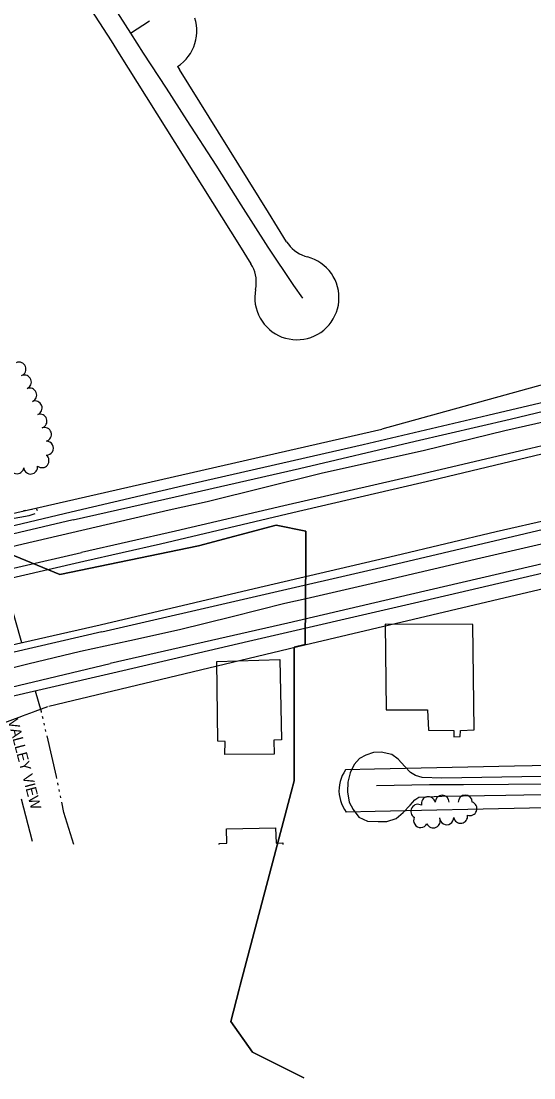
# Model space of a CAD drawing. Extents: x -25029 to 2274964, y -81170 to 687028.
# Drawn here: x -2031 to -1300, y -69081 to -67574 of the extents above; entities that cross this region are included whole.
import ezdxf

# ---------------------------------------------------------------- set-up
doc = ezdxf.new("R2010")
doc.units = 0
for name, color, linetype in [('81911BEA - RW_X_Fee_RW', 7, 'Continuous'), ('BLDG', 7, 'Continuous'), ('BRIDGE', 7, 'Continuous'), ('DIVISIONS', 7, 'Continuous'), ('DV_X_Corp_Line', 7, 'Continuous'), ('GE_X_CL_100', 7, 'Continuous'), ('GE_X_CL_2000', 7, 'Continuous'), ('INTERSTATE', 7, 'Continuous'), ('ROAD', 7, 'Continuous'), ('TREES', 7, 'Continuous'), ('WATER', 7, 'Continuous')]:
    doc.layers.add(name, color=color, linetype=linetype)

msp = doc.modelspace()

# ---------------------------------------------------------------- linework, layer by layer
at = {"layer": '81911BEA - RW_X_Fee_RW'}
for p, q in [((-1936.7, -67549.5), (-1902.8, -67602.5)), ((-1902.8, -67602.5), (-1891, -67621)), ((-1991.6, -68551.5), (-1626.4, -68463.7))]:
    msp.add_line(p, q, dxfattribs=at)
for points in [[(-1807.8, -67639), (-1803.6, -67636), (-1799.6, -67632.6), (-1795.9, -67628.8), (-1792.6, -67624.8), (-1789.6, -67620.5), (-1787, -67615.9), (-1784.8, -67611.1), (-1783.1, -67606.2), (-1781.7, -67601.1), (-1781.2, -67598.1), (-1780.9, -67596), (-1780.5, -67590.7), (-1780.5, -67585.5), (-1781, -67580.3), (-1782, -67575.1), (-1783.4, -67570.1)], [(-1891, -67621), (-1719.7, -67894.5), (-1703.3, -67920.7)], [(-1807.8, -67639), (-1807, -67640.5), (-1806.1, -67642), (-1805.1, -67643.4)], [(-1652.4, -67888.9), (-1678.2, -67847.5), (-1805.1, -67643.4)], [(-1652.4, -67888.9), (-1650, -67892.3), (-1647.4, -67895.6), (-1644.5, -67898.6), (-1641.3, -67901.4), (-1637.9, -67903.9), (-1634.3, -67906.1), (-1630.6, -67907.9), (-1626.7, -67909.5), (-1622.7, -67910.7)], [(-1696.6, -67957), (-1696, -67952.9), (-1695.7, -67948.7), (-1695.7, -67944.5), (-1696.1, -67940.3), (-1696.9, -67936.2), (-1698, -67932.1), (-1699.4, -67928.2), (-1701.2, -67924.4), (-1703.3, -67920.7)], [(-1696.6, -67957), (-1697.4, -67962.3), (-1697.8, -67967.5), (-1697.6, -67972.8), (-1697.1, -67978), (-1696, -67983.2), (-1694.5, -67988.2), (-1692.6, -67993.1), (-1690.3, -67997.8), (-1687.5, -68002.3), (-1684.4, -68006.6), (-1680.9, -68010.5), (-1677.1, -68014.1), (-1672.9, -68017.4), (-1668.5, -68020.3), (-1663.9, -68022.8), (-1659.1, -68024.9), (-1654.1, -68026.5), (-1648.9, -68027.7), (-1643.7, -68028.5), (-1638.5, -68028.8), (-1633.2, -68028.6), (-1628, -68028), (-1622.8, -68026.9), (-1617.8, -68025.4), (-1612.9, -68023.4), (-1608.2, -68021), (-1603.7, -68018.2), (-1599.5, -68015), (-1595.6, -68011.5), (-1592, -68007.6), (-1588.8, -68003.5), (-1586, -67999), (-1583.5, -67994.4), (-1581.5, -67989.5), (-1579.9, -67984.5), (-1578.7, -67979.4), (-1578, -67974.1), (-1577.8, -67968.9), (-1578, -67963.6), (-1578.7, -67958.4), (-1579.8, -67953.3), (-1581.4, -67948.2), (-1583.4, -67943.4), (-1585.9, -67938.7), (-1588.7, -67934.3), (-1591.9, -67930.1), (-1595.5, -67926.2), (-1599.4, -67922.7), (-1603.6, -67919.5), (-1608.1, -67916.7), (-1612.7, -67914.3), (-1617.6, -67912.3), (-1622.7, -67910.7)], [(-712.9, -67934), (-769.7, -67949.7), (-788.2, -67954.8), (-880.3, -67980.3), (-938.4, -67996.3), (-1085.3, -68036.9), (-1516.7, -68156.1)], [(-2135.3, -68297.4), (-2109.7, -68291.6), (-2089.1, -68286.9), (-2087.2, -68286.5), (-1516.7, -68156.1)], [(-1626.4, -68463.7), (-1531.7, -68441.5), (-1332.7, -68394.7), (-1183.2, -68359.5)], [(-2307.9, -68668.7), (-2029.7, -68565.4), (-2029, -68565.1), (-2013.5, -68559.4), (-2011, -68558.4), (-2001.9, -68555), (-1992.9, -68551.7)], [(-680.5, -68623.4), (-1177.5, -68633.9), (-1327.5, -68637.1), (-1527.4, -68641.4), (-1568.7, -68642.3)], [(-1568.7, -68642.3), (-1571.1, -68646.2), (-1573.2, -68650.2), (-1574.9, -68654.5), (-1576.2, -68658.9), (-1577.2, -68663.4), (-1577.7, -68667.9), (-1577.8, -68672.5), (-1577.5, -68677.1), (-1576.8, -68681.6), (-1575.7, -68686), (-1574.2, -68690.3), (-1572.3, -68694.5), (-1570, -68698.5), (-1567.4, -68702.3)], [(-658.7, -68682.9), (-845.2, -68686.9), (-966.3, -68689.5), (-1066.3, -68691.6), (-1156.3, -68693.5), (-1306.2, -68696.7), (-1526.2, -68701.4), (-1567.4, -68702.3)]]:
    msp.add_lwpolyline(points, dxfattribs=at)
at = {"layer": 'BLDG'}
for points in [[(-1511.9, -68434.6), (-1510.6, -68556.7), (-1451.4, -68556.4), (-1450.4, -68585.7), (-1414.2, -68586), (-1414.1, -68594.9), (-1405.1, -68594.7), (-1404.6, -68586.2), (-1385.1, -68585.2), (-1387.1, -68434.9), (-1511.9, -68434.6)], [(-1662.1, -68485), (-1659.9, -68599.3), (-1670.6, -68599.6), (-1670, -68619.9), (-1740.4, -68620.4), (-1740.2, -68601.6), (-1750.5, -68601.2), (-1751.9, -68487.7)]]:
    msp.add_lwpolyline(points, close=True, dxfattribs=at)
msp.add_lwpolyline([(-1748.5, -68748.4), (-1748.6, -68747.1), (-1737.5, -68746.7), (-1738.1, -68726.4), (-1668.1, -68725.1), (-1667.5, -68746.7), (-1658, -68746.4), (-1657.7, -68748.4)], dxfattribs=at)
at = {"layer": 'BRIDGE'}
for points in [[(-3072.9, -68532.2), (-2986.1, -68512.4), (-2887.6, -68489.4), (-2737.9, -68454.6), (-2575.3, -68417.2), (-2419.9, -68381.2), (-2257.8, -68343.5), (-2128, -68314), (-1959.6, -68274.3), (-1799.5, -68236.4), (-1543.1, -68178.2), (-1365.4, -68136.3), (-1153.9, -68086.4), (-897.1, -68026.6), (-730.2, -67988.2), (-623.5, -67963.2), (-490.2, -67932.6), (-343.7, -67898.9), (-191, -67863.3), (-183.6, -67861.6), (251.6, -67759.9)], [(251.6, -67834.7), (-182.7, -67935.7), (-258, -67953.1), (-436.4, -67994.7), (-623.1, -68037.6), (-805.8, -68079.8), (-1089, -68146.1), (-1276.8, -68189.3), (-1445.6, -68229.6), (-1643.4, -68275.6), (-1832.4, -68320.2), (-1941.5, -68344.8), (-2128.8, -68388.2), (-2345, -68437.9), (-2439.8, -68460.3), (-2586.1, -68493.6), (-2734.2, -68528), (-2887.8, -68563.4), (-3056.3, -68603.1)], [(-1918.2, -68435.5), (-1698.7, -68383.3), (-1497.3, -68336.7), (-1353.8, -68302.2), (-1195.2, -68266.3), (-1080.9, -68239.3), (-958, -68210.7), (-818.8, -68178), (-656.8, -68140.9), (-511.3, -68107.1), (-379.5, -68076.7), (-256, -68048.4), (-181.7, -68030.7), (251.6, -67929)], [(251.6, -68003.8), (40.1, -68053.1), (-180.8, -68104.3), (-289.4, -68129.3), (-491.6, -68176.2), (-633.6, -68209.1), (-822.6, -68253.2), (-1034.6, -68302.6), (-1223.4, -68346.7), (-1470, -68404.6), (-1706.9, -68459.3), (-1900.4, -68504.5), (-2153.5, -68562.6), (-2260.8, -68588.3), (-2398.7, -68623.1), (-2476.7, -68643.9), (-2625.8, -68680.9), (-2762.9, -68716.1), (-2892, -68748.4)], [(-3035.4, -68694), (-2944.6, -68673.9), (-2827.5, -68646.7), (-2698, -68615.9), (-2547.9, -68580.8), (-2396.1, -68544.9), (-2259.7, -68513), (-1918.2, -68435.5)]]:
    msp.add_lwpolyline(points, dxfattribs=at)
at = {"layer": 'DIVISIONS'}
msp.add_line((-2030.8, -68683.4), (-2015, -68743.9), dxfattribs=at)
at = {"layer": 'DV_X_Corp_Line'}
for p, q in [((-1778.2, -68322.7), (-1667.4, -68293)), ((-1778.2, -68322.7), (-1667.4, -68293)), ((-1667.4, -68293), (-1778.2, -68322.7)), ((-1667.4, -68293), (-1778.2, -68322.7)), ((-1667.4, -68293), (-1625, -68301.9)), ((-1667.4, -68293), (-1625, -68301.9)), ((-1625, -68301.9), (-1667.4, -68293)), ((-1625, -68301.9), (-1667.4, -68293)), ((-2121.1, -68304.1), (-1975.9, -68363.5)), ((-2121.1, -68304.1), (-1975.9, -68363.5)), ((-1975.9, -68363.5), (-2121.1, -68304.1)), ((-1975.9, -68363.5), (-2121.1, -68304.1)), ((-1625, -68301.9), (-1625.3, -68339.3)), ((-1625, -68301.9), (-1625.3, -68339.3)), ((-1625.3, -68339.3), (-1625, -68301.9)), ((-1625.3, -68339.3), (-1625, -68301.9)), ((-1975.9, -68363.5), (-1778.2, -68322.7)), ((-1975.9, -68363.5), (-1778.2, -68322.7)), ((-1778.2, -68322.7), (-1975.9, -68363.5)), ((-1778.2, -68322.7), (-1975.9, -68363.5)), ((-1625.3, -68339.3), (-1625.8, -68463.6)), ((-1625.3, -68339.3), (-1625.8, -68463.6)), ((-1625.8, -68463.6), (-1625.3, -68339.3)), ((-1625.8, -68463.6), (-1625.3, -68339.3)), ((-1625.8, -68463.6), (-1641.9, -68467.4)), ((-1625.8, -68463.6), (-1641.9, -68467.4)), ((-1641.9, -68467.4), (-1625.8, -68463.6)), ((-1641.9, -68467.4), (-1625.8, -68463.6)), ((-1641.9, -68467.4), (-1641.8, -68468.6)), ((-1641.9, -68467.4), (-1641.8, -68468.6)), ((-1641.8, -68468.6), (-1641.9, -68467.4)), ((-1641.8, -68468.6), (-1641.9, -68467.4)), ((-1641.8, -68468.6), (-1641.8, -68657.6)), ((-1641.8, -68468.6), (-1641.8, -68657.6)), ((-1641.8, -68657.6), (-1641.8, -68468.6)), ((-1641.8, -68657.6), (-1641.8, -68468.6)), ((-1641.8, -68657.6), (-1646, -68673.8)), ((-1641.8, -68657.6), (-1646, -68673.8)), ((-1646, -68673.8), (-1641.8, -68657.6)), ((-1646, -68673.8), (-1641.8, -68657.6)), ((-1646, -68673.8), (-1718.6, -68949.1)), ((-1646, -68673.8), (-1718.6, -68949.1)), ((-1718.6, -68949.1), (-1646, -68673.8)), ((-1718.6, -68949.1), (-1646, -68673.8)), ((-1718.6, -68949.1), (-1720.1, -68954.8)), ((-1718.6, -68949.1), (-1720.1, -68954.8)), ((-1720.1, -68954.8), (-1718.6, -68949.1)), ((-1720.1, -68954.8), (-1718.6, -68949.1)), ((-1720.1, -68954.8), (-1732.2, -69000.9)), ((-1720.1, -68954.8), (-1732.2, -69000.9)), ((-1732.2, -69000.9), (-1720.1, -68954.8)), ((-1732.2, -69000.9), (-1720.1, -68954.8)), ((-1732.2, -69000.9), (-1700.9, -69045)), ((-1732.2, -69000.9), (-1700.9, -69045)), ((-1700.9, -69045), (-1732.2, -69000.9)), ((-1700.9, -69045), (-1732.2, -69000.9)), ((-1700.9, -69045), (-1628, -69081.5)), ((-1700.9, -69045), (-1628, -69081.5)), ((-1628, -69081.5), (-1700.9, -69045)), ((-1628, -69081.5), (-1700.9, -69045))]:
    msp.add_line(p, q, dxfattribs=at)
at = {"layer": 'GE_X_CL_100'}
msp.add_lwpolyline([(-2504.8, -66609.2), (-2450.1, -66693.4), (-2398.5, -66774), (-2351.6, -66847.4), (-2289.9, -66944.1), (-2256, -66998.2), (-2212.4, -67065.5), (-2179, -67117.4), (-2146.3, -67169.2), (-2071.1, -67285.5), (-2028.5, -67351.8), (-1992.4, -67407.9), (-1926.4, -67511.3), (-1897.9, -67555.8), (-1875, -67591.7)], dxfattribs=at)
at = {"layer": 'GE_X_CL_2000'}
for points in [[(-1875, -67591.7), (-1848, -67573.9)], [(-1875, -67591.7), (-1857, -67619.9), (-1824.3, -67670.2), (-1794.7, -67716.1), (-1753.6, -67780), (-1717.9, -67836.3), (-1679.3, -67896.5), (-1642.5, -67951.4), (-1629.9, -67969.6)], [(439.1, -67744.4), (271.1, -67783), (149.6, -67812.5), (17.4, -67842.7), (-123, -67875.4), (-216.6, -67897.9), (-360.3, -67931.3), (-544.4, -67974.4), (-602.6, -67987.7), (-642.5, -67996.7), (-748.2, -68020.7), (-875, -68051.6), (-895.9, -68056.7), (-988, -68076.9), (-1113, -68106), (-1213, -68129.5), (-1341.4, -68158.5), (-1456.1, -68186.5), (-1603.1, -68219.6), (-1765.8, -68260), (-1819.9, -68271.6), (-2027.9, -68320.2), (-2060.1, -68327.8)], [(-1624.5, -68397.6), (-1531.9, -68376.2), (-1375.5, -68339.9), (-1144.9, -68286.4), (-980.7, -68247.1), (-821.1, -68210.1), (-785.2, -68201.7), (-655, -68172), (-580.2, -68154.2), (-540.5, -68144.7), (-510.1, -68138), (-321.3, -68095), (-164.2, -68057.5), (14.7, -68015.9), (162.8, -67981.5), (307.2, -67948.2), (477.5, -67908.4), (635.1, -67870.6), (792.1, -67833.9), (905.4, -67807.3), (1009.5, -67786.5)], [(-2755.7, -68665.7), (-2672, -68647.4), (-2588.2, -68629.1), (-2499.4, -68607.9), (-2446.4, -68594.4), (-2362.7, -68573.2), (-2289.1, -68555.7), (-2215.6, -68538.2), (-2155.9, -68523.8), (-2096.1, -68509.3), (-2021.2, -68491.2), (-1946.3, -68473.1), (-1875.8, -68457.7), (-1805.3, -68442.2), (-1730.2, -68423.4), (-1655.1, -68404.6), (-1624.5, -68397.6)], [(-1524.3, -68664.4), (-1448.8, -68663.2), (-1400.2, -68663), (-1272, -68662.1), (-1159.1, -68661.1), (-1015.9, -68654.3), (-906.9, -68653.8), (-877.5, -68653.9), (-848, -68653.8), (-818.5, -68653.5), (-789, -68653), (-746.8, -68651.7), (-704.8, -68650.8), (-676.7, -68650.6), (-630.6, -68648.5), (-607.6, -68645.8)]]:
    msp.add_lwpolyline(points, dxfattribs=at)
at = {"layer": 'INTERSTATE'}
for points in [[(-1956.6, -68285.8), (-1811.4, -68252.6), (-1634.2, -68212.3), (-1469.4, -68173.5), (-1333.9, -68142.1), (-1199.4, -68109.7), (-1043.1, -68073.1), (-899.2, -68039.5), (-762.2, -68008.3), (-641.3, -67980.1), (-502.9, -67948.5), (-375.9, -67918.9), (-238.8, -67887), (-183.5, -67874.3)], [(-182.9, -67923.2), (-237.1, -67935.8), (-417.4, -67977.2), (-620.2, -68024), (-882.7, -68084.7), (-1118.6, -68140), (-1304.5, -68183.7), (-1464.1, -68221.4), (-1656.6, -68265.5), (-1810.7, -68302), (-1944.7, -68332.4)], [(-1915.7, -68445.3), (-1695.6, -68394.5), (-1512, -68352), (-1346.8, -68313.1), (-1191.5, -68276.5), (-1082.2, -68251.2), (-956.7, -68221.3), (-806.1, -68186.7), (-675.8, -68156.6), (-549, -68127.4), (-435.3, -68100.8), (-307.1, -68070.6), (-181.5, -68041.8)], [(-181, -68090.7), (-209.3, -68097.1), (-391.7, -68139.7), (-558.4, -68178.2), (-687.2, -68207.9), (-846.6, -68245.4), (-1025.8, -68287.4), (-1163.7, -68319.5), (-1302, -68351.7), (-1475.9, -68392.1), (-1650.6, -68432.9), (-1904.1, -68490.3)], [(-1956.6, -68285.8), (-2152.5, -68331.5), (-2240.7, -68352.2), (-2333.8, -68373.8), (-2446.4, -68400.1), (-2598.5, -68435.6), (-2764, -68473.5), (-2935.3, -68513.1), (-3037.4, -68537.2), (-3157, -68562.5), (-3238.2, -68579), (-3326.9, -68596.1), (-3390.6, -68607.7), (-3535.9, -68632.9), (-3629.1, -68647.3), (-3713.1, -68659.6), (-3759.1, -68665.7), (-3809.3, -68672.1), (-3832.5, -68674.3), (-3857.9, -68676.4), (-3875.1, -68677.6)], [(-3731.5, -68748.4), (-3579.2, -68712.7), (-3434.4, -68678), (-3287.6, -68644.2), (-3123.4, -68606.3), (-3032.6, -68584.4), (-2874.6, -68548.3), (-2726.3, -68513.5), (-2630.8, -68491.1), (-2475.5, -68455.5), (-2313.2, -68417.6), (-2195.2, -68390.3), (-2126.8, -68374.1), (-1944.7, -68332.4)], [(-1915.7, -68445.3), (-2271, -68527.7), (-2525.7, -68587), (-2723, -68632.2), (-2929.6, -68681.1), (-3081.1, -68715.9), (-3218.8, -68748.4)], [(-2946.6, -68748.4), (-2772, -68704.9), (-2608.1, -68663.2), (-2486.7, -68632.9), (-2359.1, -68600.1), (-2239.8, -68570), (-2133, -68545.3), (-1904.1, -68490.3)]]:
    msp.add_lwpolyline(points, dxfattribs=at)
at = {"layer": 'ROAD'}
msp.add_lwpolyline([(-1260, -68651.3), (-1431.1, -68653.8), (-1459.4, -68653), (-1468.9, -68650.3), (-1476, -68645.8), (-1484.1, -68637.4), (-1493.4, -68627), (-1502.3, -68620.3), (-1517.8, -68616.9), (-1528.6, -68617.3), (-1539.6, -68621.1), (-1548.5, -68625.9), (-1556.3, -68634.5), (-1561.9, -68646.5), (-1565.1, -68659.5), (-1565.8, -68673.6), (-1563.1, -68688.1), (-1557.7, -68698.8), (-1549.6, -68709.7), (-1537.2, -68715.3), (-1521.8, -68715.6), (-1509.8, -68715.7), (-1496.2, -68711.6), (-1486.4, -68702.9), (-1476.4, -68692.6), (-1469.9, -68685), (-1464.2, -68680.9), (-1431.1, -68679.6), (-1340, -68678.3), (-1159.5, -68674.8)], dxfattribs=at)
at = {"layer": 'TREES'}
for centre, radius, start, end in [((-2034, -68070.7), 10, 292.47, 112.47), ((-2026.3, -68089.1), 10, 292.47, 112.47), ((-2018.7, -68107.6), 10, 292.47, 112.47), ((-2011, -68126.1), 10, 292.47, 112.47), ((-2004.1, -68144.8), 10, 288.2287, 108.2287), ((-1997.8, -68163.9), 10, 288.1228, 108.1228), ((-1994.9, -68183.4), 10, 269.3139, 89.314), ((-2001.2, -68201.2), 10, 231.4289, 51.4289), ((-2037.1, -68209.9), 10, 170.1861, 350.1861), ((-2017.4, -68210.3), 10, 187.589, 7.589), ((-1465.3, -68701.3), 10, 59.5306, 239.5306), ((-1450.4, -68690.5), 10, 12.1802, 192.1802), ((-1430.7, -68688.3), 10, 0.5293, 180.5293), ((-1420.6, -68688.2), 0.0391, 0.4837, 180.4837), ((-1397.8, -68688.1), 10, 0.1538, 180.1538), ((-1391.2, -68697.5), 10, 250.3263, 70.3263), ((-1404.4, -68708.4), 10, 188.5881, 8.5881), ((-1461.5, -68714.4), 10, 152.9284, 332.9284), ((-1443.4, -68714.9), 10, 204.0222, 24.0222), ((-1424.3, -68710.4), 10, 182.7111, 2.7111)]:
    msp.add_arc(centre, radius, start, end, dxfattribs=at)
at = {"layer": 'WATER'}
for p, q in [((-2024.5, -68272.2), (-2027.6, -68272.7)), ((-2015.2, -68271.1), (-2018.3, -68271.4)), ((-2030.1, -68460.9), (-2047.1, -68400.7)), ((-1999.7, -68569.4), (-2000.4, -68566.3)), ((-1997.6, -68578.5), (-1998.3, -68575.5)), ((-1995.5, -68587.7), (-1996.2, -68584.6)), ((-1978.2, -68663.8), (-1978.8, -68660.8)), ((-1976.3, -68673), (-1976.9, -68670)), ((-1974.4, -68682.2), (-1975, -68679.1))]:
    msp.add_line(p, q, dxfattribs=at)
for points in [[(-2007.8, -68273), (-2008.5, -68270.5), (-2009, -68270.5)], [(-2065.3, -68299.2), (-2059.4, -68289.3), (-2054.4, -68285.6), (-2019.5, -68279.2), (-2010.7, -68276.6)], [(-2001.8, -68560.2), (-2002, -68559.4), (-2010.3, -68530.1)], [(-1980.1, -68654.7), (-1980.7, -68651.7), (-1994, -68593.7)], [(-1955.9, -68748.4), (-1970.1, -68703.2), (-1973.1, -68688.3)]]:
    msp.add_lwpolyline(points, dxfattribs=at)

# ---------------------------------------------------------------- texts
at = {"layer": 'DIVISIONS'}
msp.add_text('VALLEY VIEW', height=15, rotation=284.6341, dxfattribs=at).set_placement((-2050, -68571.6))

doc.saveas('drawing.dxf')
